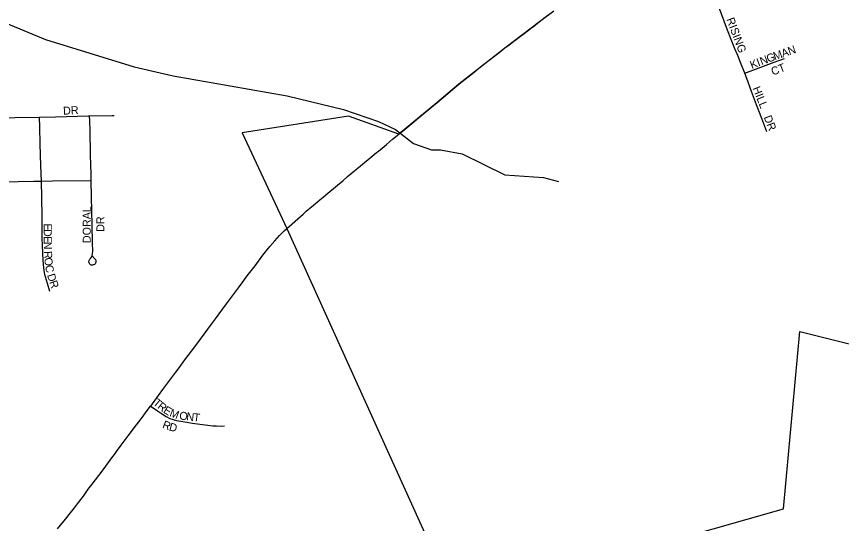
# Model space of a CAD drawing. Extents: x 1410790 to 1770854, y 448063 to 770588.
# Drawn here: x 1569095 to 1574248, y 619214 to 622381 of the extents above; entities that cross this region are included whole.
import ezdxf

# ---------------------------------------------------------------- set-up
doc = ezdxf.new("R2010")
doc.units = 0
for name, color, linetype in [('GM_X_City_Street', 7, 'Continuous'), ('GM_X_City_Street_Text', 7, 'Continuous'), ('GM_X_Corporation', 7, 'Continuous'), ('GM_X_Minor_River', 7, 'Continuous'), ('GM_X_Township_Subdivision', 7, 'Continuous'), ('GM_X_Township_Subdivision_Text', 7, 'Continuous'), ('GM_X_US_Route', 7, 'Continuous')]:
    doc.layers.add(name, color=color, linetype=linetype)

msp = doc.modelspace()

# ---------------------------------------------------------------- linework, layer by layer
at = {"layer": 'GM_X_City_Street'}
for points in [[(1568927.1, 621745.5), (1569085.6, 621749.8), (1569236.6, 621752), (1569239.5, 621752.1)], [(1569239.5, 621752.1), (1569338.2, 621754), (1569544.8, 621759.9), (1569551.9, 621760.1)], [(1569250.6, 621352.3), (1569247.8, 621449.5), (1569245.9, 621514.3), (1569243.7, 621586.3), (1569241.1, 621687.9), (1569239.5, 621752.1)], [(1569551.9, 621760.1), (1569692.4, 621762.5), (1569705.5, 621762.9)], [(1569561.9, 621356.7), (1569560.8, 621404.2), (1569559.8, 621448.1), (1569558, 621522.3), (1569554.7, 621666.6), (1569552.9, 621729.1), (1569551.9, 621760.1)], [(1568937.8, 621345.6), (1569105.6, 621349), (1569200.7, 621351.2), (1569250.6, 621352.3)], [(1569250.6, 621352.3), (1569320, 621353.3), (1569561.9, 621356.7)], [(1569303.7, 620663.1), (1569288.3, 620712.6), (1569276.1, 620753.4), (1569272.4, 620768.1), (1569269.5, 620782), (1569267, 620796.9), (1569265.4, 620811.1), (1569261.5, 620856.8), (1569257, 620951.6), (1569256.1, 620994.2), (1569254.8, 621131.6), (1569252.6, 621249.3), (1569250.6, 621352.3)], [(1569570.1, 620884.8), (1569574.2, 620877.9), (1569579.6, 620871.9), (1569584.3, 620867.1), (1569588.1, 620861.8), (1569590.3, 620853.9), (1569590.3, 620845.7), (1569588.3, 620839.5), (1569585.9, 620835.3), (1569582.1, 620831.8), (1569574.6, 620828.3), (1569569.2, 620827.2), (1569561.7, 620828), (1569557.1, 620830.3), (1569553.3, 620833.9), (1569549.3, 620840.9), (1569547.9, 620848.9), (1569549.2, 620857.1), (1569552.7, 620864.8), (1569558.1, 620869.6), (1569564.4, 620876.9), (1569568.5, 620887.3), (1569570, 620898.1), (1569571.3, 620915.2), (1569570.3, 620964), (1569567.8, 621079.5), (1569564.2, 621253.4), (1569561.9, 621356.7)], [(1569933, 619947.1), (1569955.8, 619931), (1569974.9, 619917.4), (1569993.6, 619904.1), (1570029.9, 619881.7), (1570052.8, 619870.2), (1570073.6, 619862.4), (1570095.4, 619857.3), (1570134.5, 619851), (1570195.2, 619841.1), (1570240.7, 619834.7), (1570290.7, 619827.8), (1570321.4, 619824.4), (1570345.1, 619822.8), (1570372.4, 619822.3), (1570395.1, 619824.4)]]:
    msp.add_lwpolyline(points, dxfattribs=at)
at = {"layer": 'GM_X_Corporation'}
msp.add_lwpolyline([(1572412.6, 622386.4), (1572152.4, 622189.1), (1571858.4, 621957), (1571719.7, 621841.9), (1571482.2, 621646.1), (1571168.7, 621758.5), (1570504.1, 621654), (1570783.7, 621056.5), (1572191.7, 617947.8), (1572312.6, 618006), (1572082, 618485.6), (1572228.1, 618552.8), (1572113.3, 618802.2), (1573885.9, 619304.6), (1573988.1, 620412.8), (1576096.7, 619885.5)], dxfattribs=at)
at = {"layer": 'GM_X_Minor_River'}
msp.add_lwpolyline([(1569029.6, 622339.2), (1569276.1, 622237.9), (1569829.8, 622066.1), (1570073.2, 622008.9), (1570786.3, 621886), (1571137.3, 621800.6), (1571356.3, 621723.9), (1571461.5, 621675.6), (1571574, 621587), (1571687.5, 621548.6), (1571743.6, 621547.5), (1571879.4, 621522.6), (1572145.3, 621390.8), (1572385.5, 621375.8), (1572479.2, 621349.8)], dxfattribs=at)
at = {"layer": 'GM_X_Township_Subdivision'}
for points in [[(1573644, 622026), (1573617.1, 622092.9), (1573599.9, 622137.2), (1573582.1, 622179.3), (1573535.1, 622294.3), (1573486.8, 622424), (1573466.2, 622479.2)], [(1573644, 622026), (1573728, 622057.5), (1573827.2, 622094.8), (1573890.7, 622118.6)], [(1573780.4, 621660.9), (1573749.7, 621742.8), (1573717.6, 621828.2), (1573685.9, 621912.3), (1573664.6, 621970.7), (1573644, 622026)]]:
    msp.add_lwpolyline(points, dxfattribs=at)
at = {"layer": 'GM_X_US_Route'}
for points in [[(1570783.7, 621056.5), (1570885.1, 621146.7), (1570904.7, 621163.9), (1570917.1, 621174.6), (1570936.9, 621191.5), (1570974.4, 621223.1), (1570989.6, 621235.5), (1571009.7, 621252.2), (1571027.3, 621266.8), (1571100, 621327.8), (1571132.6, 621355), (1571162.4, 621380.5), (1571243, 621447.4), (1571315.6, 621508.3), (1571343.9, 621530), (1571356.7, 621539.9), (1571378.8, 621558.9), (1571406.3, 621581.9), (1571443.9, 621613.4), (1571471.7, 621636.2), (1571482.2, 621646.1), (1571525.9, 621680.4), (1571551.1, 621701.3), (1571576.2, 621722.4), (1571593.8, 621737), (1571699.6, 621825.1), (1571719.7, 621841.9), (1571760, 621875.4), (1571833, 621936.3), (1571858.4, 621957), (1571878.6, 621973.6), (1571916.8, 622004.6), (1571942.2, 622025.2), (1571970.2, 622047.8), (1571993.4, 622065.8), (1572011.2, 622080.3), (1572054.9, 622114.7), (1572109.5, 622156.5), (1572146, 622184.2), (1572169.4, 622202.1), (1572192.9, 622219.8), (1572216.2, 622237.7), (1572234.6, 622251.4), (1572265.9, 622275.1), (1572292.2, 622294.8), (1572312.9, 622310.8), (1572323.3, 622318.7), (1572362.3, 622348.6), (1572451.3, 622415.6)], [(1570039.7, 620091.5), (1570065.7, 620125.7), (1570091.2, 620159.7), (1570110.5, 620186.1), (1570147.5, 620236.2), (1570208.9, 620317.1), (1570238.3, 620356.4), (1570320.1, 620467.4), (1570337.1, 620491.2), (1570407, 620586.2), (1570449.6, 620644.3), (1570480.7, 620686.3), (1570504, 620717.6), (1570530.5, 620752.6), (1570544.1, 620770.2), (1570585.2, 620823.1), (1570634.5, 620888.8), (1570678.3, 620943.2), (1570708.1, 620979.3), (1570737.6, 621011.7), (1570748.7, 621023.1), (1570767.1, 621041), (1570783.7, 621056.5)], [(1569350.2, 619179.9), (1569400.3, 619240.9), (1569431.6, 619280), (1569456.4, 619310.9), (1569482.2, 619344), (1569497, 619363.5), (1569513.1, 619384.6), (1569525.8, 619403.7), (1569543.5, 619427.9), (1569551.6, 619438.2), (1569567.6, 619458.9), (1569629.2, 619539.9), (1569652.9, 619571.3), (1569691.6, 619624.4), (1569707.1, 619645.5), (1569720.7, 619663.9), (1569749.6, 619703.6), (1569767.2, 619727.3), (1569793, 619761.2), (1569844.6, 619829.1), (1569874.1, 619868.4), (1569886, 619884.1), (1569905.7, 619910.3), (1569933, 619947.1), (1569933.1, 619947.2), (1569981.5, 620013.2), (1570008.4, 620050.3), (1570039.7, 620091.5)]]:
    msp.add_lwpolyline(points, dxfattribs=at)

# ---------------------------------------------------------------- texts
at = {"layer": 'GM_X_City_Street_Text'}
for s, rotation, p in [('DR', 3.011, (1569387.3, 621766.6)), ('DORAL', 90, (1569558.8, 620965.2)), ('E', 270.0273, (1569265.2, 621088.4)), ('DR', 90, (1569643.9, 621035.6)), ('D', 270.0379, (1569265.2, 621053.2)), ('E', 270.0273, (1569265.2, 621009.2)), ('N', 271.3444, (1569265.3, 620972.7)), ('R', 272.7607, (1569266.9, 620914.2)), ('O', 274.4635, (1569269, 620873)), ('C', 280.6136, (1569273.1, 620823.4)), ('D', 287.4372, (1569285.4, 620765.4)), ('R', 289.1362, (1569299.1, 620721.9)), ('T', 320.3973, (1569944, 619960.3)), ('R', 321.0546, (1569971.6, 619937.4)), ('E', 328.0219, (1570007.8, 619908.7)), ('M', 339.0846, (1570047.1, 619885.4)), ('O', 354.2823, (1570110.4, 619863.2)), ('N', 353.0973, (1570154, 619858.8)), ('T', 353.0881, (1570197.6, 619853.6)), ('R', 338.4602, (1570002.1, 619812.5)), ('D', 344.9175, (1570044.7, 619796))]:
    msp.add_text(s, height=50, rotation=rotation, dxfattribs=at).set_placement(p)
at = {"layer": 'GM_X_Township_Subdivision_Text'}
for s, rotation, p in [('RISING', 290.4089, (1573528.2, 622363.2)), ('M', 19.1723, (1573830.9, 622106.9)), ('A', 18.9672, (1573880.8, 622124.3)), ('N', 18.9828, (1573922.4, 622138.6)), ('K', 21.1317, (1573687.6, 622051.9)), ('I', 21.145, (1573728.6, 622067.8)), ('N', 21.1521, (1573749.1, 622075.7)), ('G', 20.5919, (1573790.1, 622091.6)), ('CT', 21.2511, (1573819.3, 622011.1)), ('HILL', 291.8039, (1573690.9, 621932.3)), ('DR', 291.2529, (1573761.3, 621751.8))]:
    msp.add_text(s, height=50, rotation=rotation, dxfattribs=at).set_placement(p)

doc.saveas('drawing.dxf')
